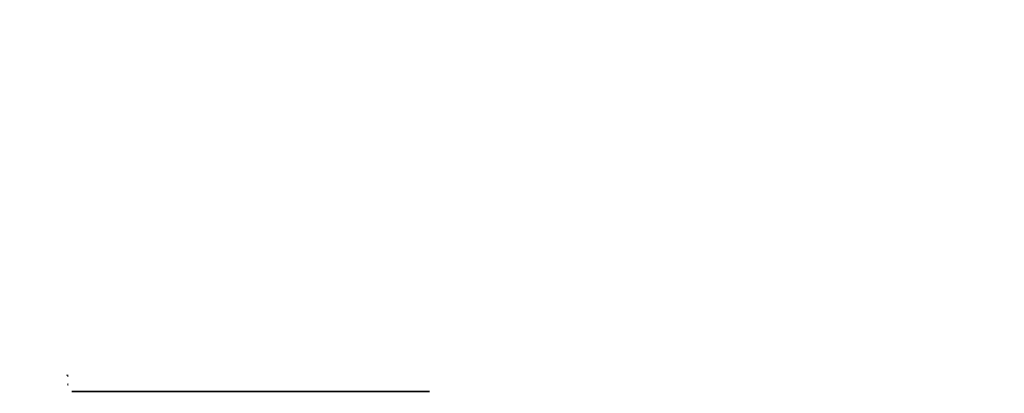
# Model space of a CAD drawing. Extents: x -805 to 3526, y -961 to 1039.
# Tile 439 of 475: x 1269 to 1332, y 37 to 61. Entities that reach past the tile are written whole.
import ezdxf

# ---------------------------------------------------------------- set-up
doc = ezdxf.new("R2010")
doc.units = 0
doc.layers.add('A-FLOR-HRAL', color=11, linetype='Continuous', lineweight=9)
doc.layers.add('TTK-B-Bestand', color=252, linetype='Continuous', lineweight=35)
doc.layers.add('TTK-P-Bahnsteig', color=12, linetype='Continuous')

# ---------------------------------------------------------------- blocks, each defined once
blk = doc.blocks.new('Geländer_Stahl Geländer 2_50_14605118 - Geländer_Stahl Geländer 2_50_14605118-2495073-Schnitt 2')
at = {"layer": 'A-FLOR-HRAL', "color": 7}
for p, q in [((-49.063, 38.525), (-49.092, 38.525)), ((-49.063, 38.45), (-49.092, 38.45)), ((-48.985, 38.525), (-49.063, 38.525)), ((-49.063, 38.525), (-49.063, 38.45)), ((-49.063, 38.45), (-49.056, 38.45)), ((-49.056, 38.518), (-48.985, 38.518)), ((-49.056, 38.45), (-49.056, 38.518)), ((-48.985, 38.518), (-48.985, 38.525)), ((-49.097, 37.963), (-49.069, 37.963)), ((-49.069, 37.888), (-49.097, 37.888)), ((-49.058, 37.963), (-49.069, 37.963)), ((-49.069, 37.963), (-49.069, 37.888)), ((-49.069, 37.888), (-49.058, 37.888)), ((-49.058, 37.888), (-49.058, 37.963))]:
    blk.add_line(p, q, dxfattribs=at)

msp = doc.modelspace()

# ---------------------------------------------------------------- linework, layer by layer
at = {"layer": 'TTK-B-Bestand', "color": 251}
msp.add_line((1272.0161, 37.4657), (1295.0784, 37.4657), dxfattribs=at)
at = {"layer": 'TTK-P-Bahnsteig', "color": 251}
msp.add_circle((473.7851, 39.1322), 1000, dxfattribs=at)

# ---------------------------------------------------------------- block references
at = {"layer": 'A-FLOR-HRAL', "color": 251, "xscale": -1}
msp.add_blockref('Geländer_Stahl Geländer 2_50_14605118 - Geländer_Stahl Geländer 2_50_14605118-2495073-Schnitt 2', (1222.6867, 0.001), dxfattribs=at)

doc.saveas('drawing.dxf')
